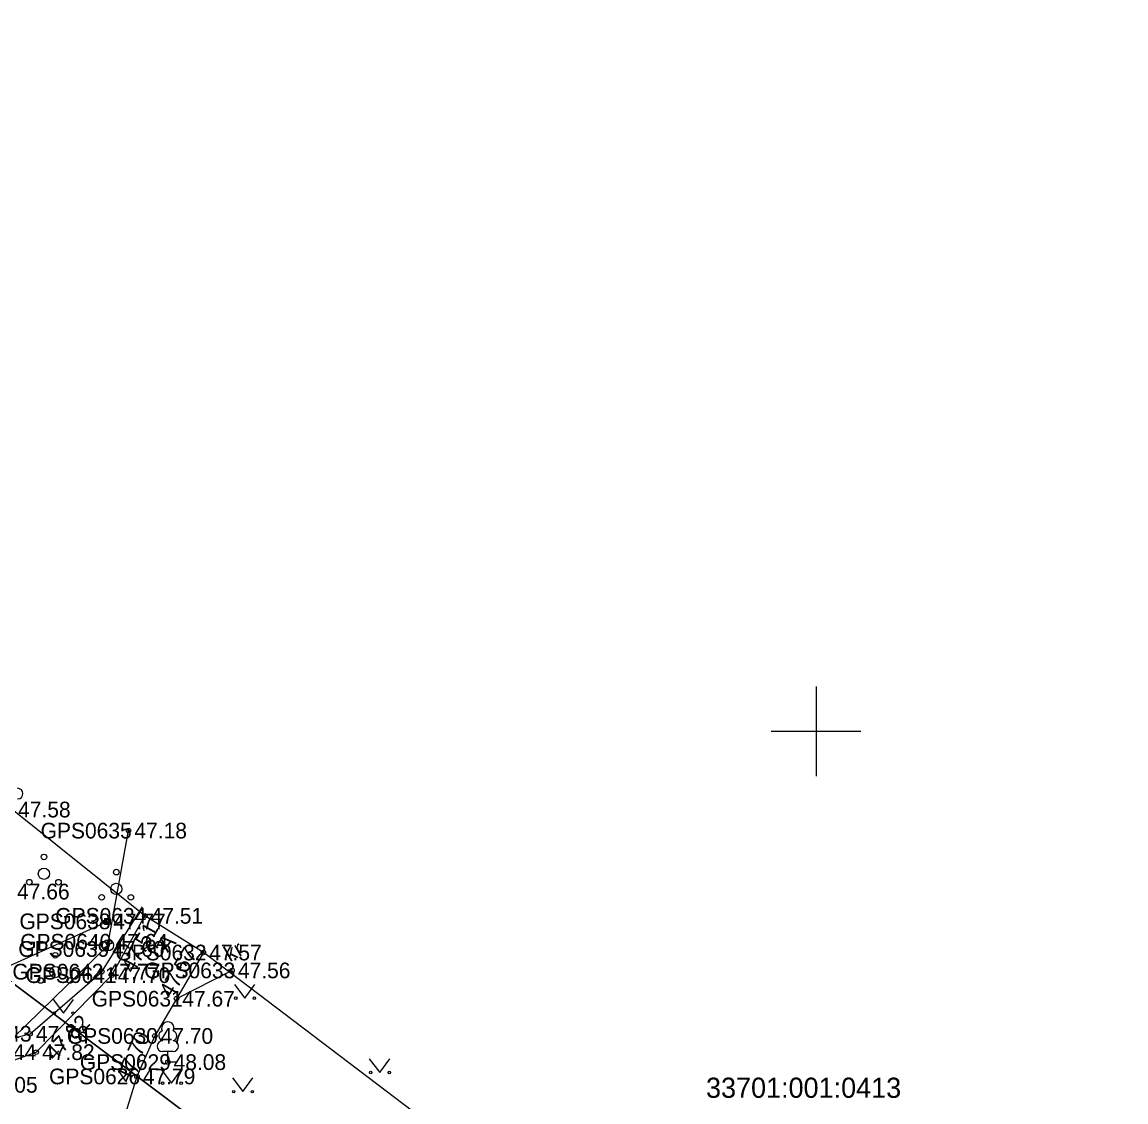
# Model space of a CAD drawing. Extents: x 551623 to 559850, y 6561220 to 6567135.
# Drawn here: x 555264.6 to 555313.81, y 6565583.47 to 6565631.62 of the extents above; entities that cross this region are included whole.
import ezdxf

# ---------------------------------------------------------------- set-up
doc = ezdxf.new("R2010")
doc.units = 0
for name, color, linetype in [('AED', 7, 'Continuous'), ('HALJASTUS', 7, 'Continuous'), ('KORGUS-EH2000', 7, 'Continuous'), ('MOOTKORG-EH2000', 7, 'Continuous'), ('MOOTMPUNKT', 7, 'Continuous'), ('MOOTNR', 7, 'Continuous'), ('MOOTPIIR', 7, 'Continuous'), ('MPKAABEL', 7, 'Continuous'), ('MPOHULIIN', 7, 'Continuous'), ('PIIR', 7, 'Continuous'), ('POST', 7, 'Continuous'), ('PUU', 7, 'Continuous'), ('TEE', 7, 'Continuous'), ('VORK', 7, 'Continuous')]:
    doc.layers.add(name, color=color, linetype=linetype)

msp = doc.modelspace()

# ---------------------------------------------------------------- linework, layer by layer
at = {"layer": 'AED'}
for p, q in [((555268.277, 6565591.648), (555268.277, 6565591.398)), ((555268.277, 6565591.648), (555268.527, 6565591.648)), ((555268.277, 6565591.398), (555268.527, 6565591.398)), ((555268.527, 6565591.648), (555268.527, 6565591.398))]:
    msp.add_line(p, q, dxfattribs=at)
msp.add_lwpolyline([(555232.436, 6565610.906), (555236.358, 6565606.45), (555242.129, 6565600.656), (555246.155, 6565597.882), (555252.128, 6565593.519), (555260.095, 6565587.775), (555268.402, 6565591.523)], dxfattribs=at)
at = {"layer": 'HALJASTUS'}
for p, q in [((555274.065, 6565588.705), (555274.529, 6565588.099)), ((555274.529, 6565588.099), (555274.974, 6565588.705)), ((555265.979, 6565588.04), (555266.442, 6565587.434)), ((555266.442, 6565587.434), (555266.888, 6565588.04)), ((555280.082, 6565585.392), (555280.545, 6565584.785)), ((555280.545, 6565584.785), (555280.991, 6565585.392)), ((555270.802, 6565584.917), (555271.265, 6565584.311)), ((555271.265, 6565584.311), (555271.711, 6565584.917)), ((555273.975, 6565584.54), (555274.438, 6565583.934)), ((555274.438, 6565583.934), (555274.884, 6565584.54))]:
    msp.add_line(p, q, dxfattribs=at)
msp.add_lwpolyline([(555232.436, 6565610.906), (555232.688, 6565611.189), (555233.276, 6565610.777), (555230.59, 6565609.352), (555233.609, 6565606.609), (555235.228, 6565606.695), (555237.256, 6565604.74), (555244.547, 6565598.797), (555246.343, 6565596.071), (555254.665, 6565589.351), (555261.368, 6565585.597), (555264.956, 6565586.512), (555268.159, 6565589.281), (555269.967, 6565592.17)], dxfattribs=at)
for centre in [(555274.128, 6565588.099), (555274.956, 6565588.099), (555266.041, 6565587.434), (555266.87, 6565587.434), (555280.144, 6565584.785), (555280.973, 6565584.785), (555270.864, 6565584.311), (555271.693, 6565584.311), (555274.037, 6565583.934), (555274.866, 6565583.934)]:
    msp.add_circle(centre, 0.055, dxfattribs=at)
at = {"layer": 'KORGUS-EH2000'}
for centre in [(555269.348, 6565595.57), (555270.071, 6565591.77), (555272.683, 6565590.134), (555270.516, 6565586.416), (555265.231, 6565585.691)]:
    msp.add_circle(centre, 0.1, dxfattribs=at)
at = {"layer": 'MOOTMPUNKT'}
for centre in [(555269.348, 6565595.57), (555270.071, 6565591.77), (555268.402, 6565591.523), (555268.352, 6565590.293), (555268.505, 6565590.614), (555272.683, 6565590.134), (555268.159, 6565589.281), (555273.963, 6565589.336), (555268.603, 6565589.126), (555271.484, 6565588.076), (555264.956, 6565586.512), (555270.516, 6565586.416), (555265.231, 6565585.691), (555271.095, 6565585.248), (555269.723, 6565584.609)]:
    msp.add_circle(centre, 0.1, dxfattribs=at)
at = {"layer": 'MOOTPIIR'}
msp.add_lwpolyline([(555328.595, 6565548.883), (555311.005, 6565561), (555293.358, 6565574.435), (555272.683, 6565590.134), (555270.071, 6565591.77), (555264.162, 6565596.509)], dxfattribs=at)
at = {"layer": 'MPKAABEL'}
msp.add_lwpolyline([(555232.436, 6565610.906), (555236.358, 6565606.45), (555242.129, 6565600.656), (555246.155, 6565597.882), (555252.128, 6565593.519), (555260.095, 6565587.775), (555268.402, 6565591.523)], dxfattribs=at)
at = {"layer": 'MPOHULIIN'}
for points in [[(555268.428, 6565590.453), (555269.348, 6565595.57)], [(555252.652, 6565575.082), (555268.428, 6565590.453)]]:
    msp.add_lwpolyline(points, dxfattribs=at)
at = {"layer": 'PIIR'}
for points in [[(555160.12, 6565598.86), (555193.24, 6565604.68), (555193.7, 6565602.7), (555225.47, 6565605.89), (555234.35, 6565605.6), (555251.24, 6565598.48), (555330.71, 6565538.85), (555343.81, 6565536.56), (555350.68, 6565540.44), (555361.56, 6565549.57), (555419.65, 6565609.54), (555428.83, 6565620.98), (555435.71, 6565632.72), (555438.85, 6565638.78), (555447.07, 6565659.22), (555507.46, 6565826.66)], [(555435.71, 6565632.72), (555428.83, 6565620.98), (555419.65, 6565609.54), (555361.56, 6565549.57), (555350.68, 6565540.44), (555343.81, 6565536.56), (555330.71, 6565538.85), (555251.24, 6565598.48), (555234.35, 6565605.6), (555223.17, 6565668.21)]]:
    msp.add_lwpolyline(points, dxfattribs=at)
at = {"layer": 'POST'}
for radius in [0.25, 0.0234]:
    msp.add_circle((555268.428, 6565590.453), radius, dxfattribs=at)
at = {"layer": 'PUU'}
for p, q in [((555271.335, 6565585.723), (555270.855, 6565585.723)), ((555271.095, 6565585.248), (555271.095, 6565585.723)), ((555271.475, 6565585.248), (555271.095, 6565585.248))]:
    msp.add_line(p, q, dxfattribs=at)
for centre, radius in [((555265.574, 6565594.395), 0.125), ((555265.574, 6565593.645), 0.25), ((555268.8, 6565593.721), 0.125), ((555264.924, 6565593.27), 0.125), ((555266.224, 6565593.27), 0.125), ((555268.8, 6565592.971), 0.25), ((555268.15, 6565592.596), 0.125), ((555269.45, 6565592.596), 0.125), ((555266.079, 6565590.011), 0.125), ((555266.079, 6565589.261), 0.25), ((555265.429, 6565588.886), 0.125), ((555266.729, 6565588.886), 0.125)]:
    msp.add_circle(centre, radius, dxfattribs=at)
for centre, radius, start, end in [((555264.399, 6565597.221), 0.238, 270.6047, 89.9984), ((555271.095, 6565586.768), 0.277, 332.5799, 207.4201), ((555270.925, 6565586.42), 0.233, 109.0217, 253.1415), ((555271.265, 6565586.42), 0.233, 286.8508, 70.9859), ((555270.858, 6565585.96), 0.238, 90.0016, 269.3953), ((555271.333, 6565585.96), 0.238, 270.6047, 89.9984)]:
    msp.add_arc(centre, radius, start, end, dxfattribs=at)
at = {"layer": 'TEE'}
msp.add_line((555273.963, 6565589.336), (555271.484, 6565588.076), dxfattribs=at)
for points in [[(555188.66, 6565597.281), (555201.537, 6565599.665), (555208.847, 6565600.64), (555216.336, 6565601.179), (555217.666, 6565602.458), (555221.722, 6565602.33), (555228.473, 6565600.549), (555235.333, 6565598.633), (555240.887, 6565596.891), (555244.887, 6565594.749), (555249.174, 6565592.129), (555254.043, 6565588.613), (555259.862, 6565584.582), (555262.011, 6565584.54), (555265.231, 6565585.691), (555268.603, 6565589.126), (555270.071, 6565591.77)], [(555272.683, 6565590.134), (555271.484, 6565588.076), (555270.516, 6565586.416), (555269.723, 6565584.609), (555268.981, 6565582.24), (555268.55, 6565578.954), (555269.504, 6565576.952), (555281.044, 6565568.103), (555297.768, 6565555.508), (555316.66, 6565541.129), (555323.074, 6565536.252), (555328.036, 6565533.009), (555332.837, 6565530.879), (555337.611, 6565529.695), (555343.363, 6565529.946), (555348.456, 6565531.532), (555353.801, 6565534.677), (555358.561, 6565538.499)]]:
    msp.add_lwpolyline(points, dxfattribs=at)
at = {"layer": 'VORK'}
for p, q in [((555300, 6565602), (555300, 6565598)), ((555298, 6565600), (555302, 6565600))]:
    msp.add_line(p, q, dxfattribs=at)

# ---------------------------------------------------------------- texts
at = {"layer": 'KORGUS-EH2000'}
msp.add_text(' 47.18', height=0.7, dxfattribs=at).set_placement((555269.348, 6565595.22))
for s, rotation, p in [(' 47.51', 60.957, (555269.449, 6565588.943)), (' 47.57', 59.7848, (555271.136, 6565587.834)), (' 47.82', 45.5287, (555265.856, 6565585.079)), (' 47.70', 66.3031, (555269.284, 6565584.034))]:
    msp.add_text(s, height=0.7, rotation=rotation, dxfattribs=at).set_placement(p)
at = {"layer": 'MOOTKORG-EH2000'}
for s, p in [(' 47.58', (555264.162, 6565596.159)), (' 47.18', (555269.348, 6565595.22)), (' 47.66', (555264.117, 6565592.502)), (' 47.77', (555268.402, 6565591.173)), (' 47.51', (555270.071, 6565591.42)), (' 47.64', (555268.505, 6565590.264)), (' 47.60', (555268.352, 6565589.943)), (' 47.57', (555272.683, 6565589.784)), (' 47.77', (555268.159, 6565588.931)), (' 47.70', (555268.603, 6565588.776)), (' 47.56', (555273.963, 6565588.986)), (' 47.67', (555271.484, 6565587.726)), (' 47.76', (555264.956, 6565586.162)), (' 47.70', (555270.516, 6565586.066)), (' 47.82', (555265.231, 6565585.342)), (' 48.08', (555271.095, 6565584.898)), (' 47.79', (555269.723, 6565584.259)), (' 48.05', (555262.691, 6565583.886))]:
    msp.add_text(s, height=0.7, dxfattribs=at).set_placement(p)
at = {"layer": 'MOOTNR'}
for s, p in [('GPS0635 ', (555265.428, 6565595.22)), ('GPS0638 ', (555264.482, 6565591.173)), ('GPS0634 ', (555266.081, 6565591.42)), ('GPS0640 ', (555264.515, 6565590.264)), ('GPS0639 ', (555264.432, 6565589.943)), ('GPS0632 ', (555268.763, 6565589.784)), ('GPS0642 ', (555264.169, 6565588.931)), ('GPS0641 ', (555264.753, 6565588.776)), ('GPS0633 ', (555270.044, 6565588.986)), ('GPS0631 ', (555267.705, 6565587.726)), ('GPS0643 ', (555260.966, 6565586.162)), ('GPS0630 ', (555266.596, 6565586.066)), ('GPS0644 ', (555261.172, 6565585.342)), ('GPS0629 ', (555267.176, 6565584.898)), ('GPS0626 ', (555265.803, 6565584.259))]:
    msp.add_text(s, height=0.7, dxfattribs=at).set_placement(p)
at = {"layer": 'PIIR'}
msp.add_text('33701:001:0413', height=0.9, dxfattribs=at).set_placement((555295.093, 6565583.656))
at = {"layer": 'TEE'}
for s, rotation, p in [('A', 47.4618, (555271.085, 6565590.108)), ('kr', 29.2233, (555273.858, 6565589.703))]:
    msp.add_text(s, height=0.7, rotation=rotation, dxfattribs=at).set_placement(p)

doc.saveas('drawing.dxf')
